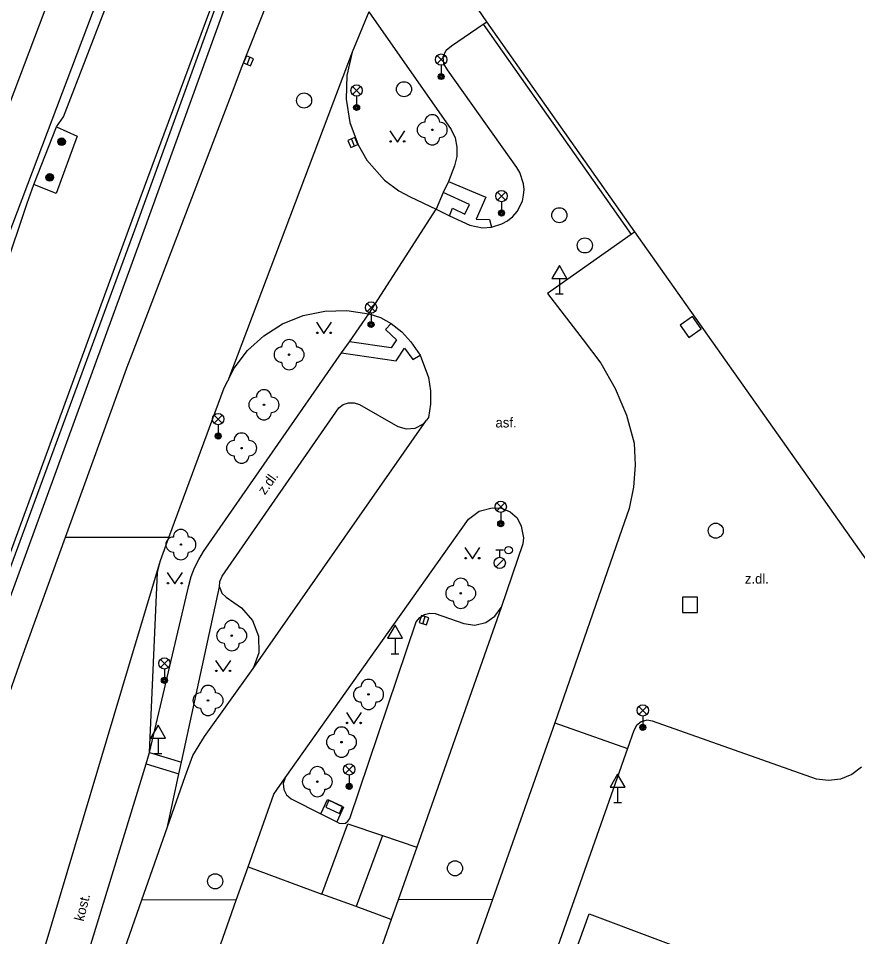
# Model space of a CAD drawing. Extents: x -596229 to -595156, y -1161237 to -1159376.
# Drawn here: x -596062.5 to -596006.9, y -1160193.2 to -1160132.4 of the extents above; entities that cross this region are included whole.
import ezdxf

# ---------------------------------------------------------------- set-up
doc = ezdxf.new("R2010")
doc.units = 0
for name, color, linetype in [('Level 22', 7, 'Continuous'), ('Level 24', 7, 'Continuous'), ('Level 25', 7, 'Continuous'), ('Level 26', 7, 'Continuous'), ('Level 27', 7, 'Continuous'), ('Level 28', 7, 'Continuous'), ('Level 33', 7, 'Continuous'), ('Level 34', 7, 'Continuous'), ('Level 36', 7, 'Continuous'), ('Specificka linie pasportu komunikaci', 7, 'Continuous'), ('TM - budovy zdene_ betonove - VP', 7, 'Continuous'), ('TM - CD - osa koleji', 7, 'Continuous'), ('TM - chodniky - VP', 7, 'Continuous'), ('TM - dolni hrana svahu', 7, 'Continuous'), ('TM - horni hrana svahu', 7, 'Continuous'), ('TM - komunikace - VP', 7, 'Continuous'), ('TM - letecke snimky - pomocna linie', 7, 'Continuous'), ('TM - plot drateny_ kovovy - VP', 7, 'Continuous'), ('TM - popis povrchu', 7, 'Continuous'), ('TM - rozhrani ploch obecne - VP', 7, 'Continuous')]:
    doc.layers.add(name, color=color, linetype=linetype)

msp = doc.modelspace()

# ---------------------------------------------------------------- linework, layer by layer
at = {"layer": 'Level 22'}
for centre in [(-596035.07, -1160139.78), (-596044.55, -1160154.68), (-596046.22, -1160158), (-596047.7, -1160160.87), (-596051.72, -1160167.26), (-596033.18, -1160170.49), (-596048.35, -1160173.29), (-596039.29, -1160177.19), (-596049.92, -1160177.59), (-596041.08, -1160180.35), (-596042.68, -1160182.97)]:
    msp.add_circle(centre, 0.05, dxfattribs=at)
for centre, start, end in [((-596035.07, -1160139.28), 0, 180), ((-596035.57, -1160139.78), 90, 270), ((-596034.57, -1160139.78), 270, 90), ((-596035.07, -1160140.28), 180, 0), ((-596044.55, -1160154.18), 0, 180), ((-596045.05, -1160154.68), 90, 270), ((-596044.05, -1160154.68), 270, 90), ((-596044.55, -1160155.18), 180, 0), ((-596046.22, -1160157.5), 0, 180), ((-596046.72, -1160158), 90, 270), ((-596045.72, -1160158), 270, 90), ((-596046.22, -1160158.5), 180, 0), ((-596048.2, -1160160.87), 90, 270), ((-596047.7, -1160160.37), 0, 180), ((-596047.2, -1160160.87), 270, 90), ((-596047.7, -1160161.37), 180, 0), ((-596051.72, -1160166.76), 0, 180), ((-596052.22, -1160167.26), 90, 270), ((-596051.22, -1160167.26), 270, 90), ((-596051.72, -1160167.76), 180, 0), ((-596033.18, -1160169.99), 0, 180), ((-596033.68, -1160170.49), 90, 270), ((-596032.68, -1160170.49), 270, 90), ((-596033.18, -1160170.99), 180, 0), ((-596048.35, -1160172.79), 0, 180), ((-596048.85, -1160173.29), 90, 270), ((-596047.85, -1160173.29), 270, 90), ((-596048.35, -1160173.79), 180, 0), ((-596039.29, -1160176.69), 0, 180), ((-596049.92, -1160177.09), 0, 180), ((-596039.79, -1160177.19), 90, 270), ((-596038.79, -1160177.19), 270, 90), ((-596050.42, -1160177.59), 90, 270), ((-596049.42, -1160177.59), 270, 90), ((-596039.29, -1160177.69), 180, 0), ((-596049.92, -1160178.09), 180, 0), ((-596041.58, -1160180.35), 90, 270), ((-596041.08, -1160179.85), 0, 180), ((-596040.58, -1160180.35), 270, 90), ((-596041.08, -1160180.85), 180, 0), ((-596042.68, -1160182.47), 0, 180), ((-596043.18, -1160182.97), 90, 270), ((-596042.18, -1160182.97), 270, 90), ((-596042.68, -1160183.47), 180, 0)]:
    msp.add_arc(centre, 0.5, start, end, dxfattribs=at)
at = {"layer": 'Level 24'}
msp.add_lwpolyline([(-596042.129, -1160184.656), (-596041.222, -1160185.077), (-596041.011, -1160184.624), (-596041.918, -1160184.203)], close=True, dxfattribs=at)
at = {"layer": 'Level 25'}
for centre, radius in [((-596059.62, -1160140.57), 0.25), ((-596059.62, -1160140.57), 0.2), ((-596059.62, -1160140.57), 0.15), ((-596059.62, -1160140.57), 0.1), ((-596059.62, -1160140.57), 0.05), ((-596060.41, -1160142.93), 0.25), ((-596060.41, -1160142.93), 0.2), ((-596060.41, -1160142.93), 0.15), ((-596060.41, -1160142.93), 0.1), ((-596060.41, -1160142.93), 0.05)]:
    msp.add_circle(centre, radius, dxfattribs=at)
at = {"layer": 'Level 26'}
for points in [[(-596018.647, -1160152.721), (-596018.069, -1160153.537), (-596017.253, -1160152.959), (-596017.831, -1160152.143)], [(-596018.5, -1160171.75), (-596017.5, -1160171.75), (-596017.5, -1160170.75), (-596018.5, -1160170.75)]]:
    msp.add_lwpolyline(points, close=True, dxfattribs=at)
at = {"layer": 'Level 27'}
for p, q in [((-596047.336, -1160135.441), (-596047.144, -1160134.979)), ((-596040.425, -1160140.389), (-596040.235, -1160140.851)), ((-596035.697, -1160172.508), (-596035.543, -1160172.032))]:
    msp.add_line(p, q, dxfattribs=at)
for points in [[(-596047.104, -1160135.537), (-596046.913, -1160135.074), (-596047.376, -1160134.883), (-596047.567, -1160135.346)], [(-596040.656, -1160140.483), (-596040.467, -1160140.946), (-596040.004, -1160140.757), (-596040.193, -1160140.294)], [(-596035.46, -1160172.585), (-596035.305, -1160172.11), (-596035.78, -1160171.955), (-596035.935, -1160172.43)]]:
    msp.add_lwpolyline(points, close=True, dxfattribs=at)
for centre in [(-596036.94, -1160137.09), (-596043.56, -1160137.84), (-596026.65, -1160145.44), (-596024.96, -1160147.44), (-596016.29, -1160166.34), (-596033.56, -1160188.71), (-596049.45, -1160189.57)]:
    msp.add_circle(centre, 0.5, dxfattribs=at)
at = {"layer": 'Level 28'}
for p, q in [((-596030.85, -1160167.605), (-596030.35, -1160167.605)), ((-596030.6, -1160168.105), (-596030.6, -1160167.605)), ((-596030.858, -1160168.752), (-596030.328, -1160168.222))]:
    msp.add_line(p, q, dxfattribs=at)
for centre, radius in [((-596030.01, -1160167.63), 0.25), ((-596030.6, -1160168.48), 0.375)]:
    msp.add_circle(centre, radius, dxfattribs=at)
at = {"layer": 'Level 33'}
for p, q in [((-596034.745, -1160135.39), (-596034.215, -1160134.86)), ((-596034.745, -1160134.86), (-596034.215, -1160135.39)), ((-596034.48, -1160135.5), (-596034.48, -1160136.25)), ((-596040.345, -1160137.44), (-596039.815, -1160136.91)), ((-596040.345, -1160136.91), (-596039.815, -1160137.44)), ((-596040.08, -1160137.55), (-596040.08, -1160138.3)), ((-596030.745, -1160144.43), (-596030.215, -1160143.9)), ((-596030.745, -1160143.9), (-596030.215, -1160144.43)), ((-596030.48, -1160144.54), (-596030.48, -1160145.29)), ((-596039.385, -1160151.82), (-596038.855, -1160151.29)), ((-596039.385, -1160151.29), (-596038.855, -1160151.82)), ((-596039.12, -1160151.93), (-596039.12, -1160152.68)), ((-596049.515, -1160159.21), (-596048.985, -1160158.68)), ((-596049.515, -1160158.68), (-596048.985, -1160159.21)), ((-596049.25, -1160159.32), (-596049.25, -1160160.07)), ((-596030.795, -1160165.02), (-596030.265, -1160164.49)), ((-596030.795, -1160164.49), (-596030.265, -1160165.02)), ((-596030.53, -1160165.13), (-596030.53, -1160165.88)), ((-596053.075, -1160175.4), (-596052.545, -1160174.87)), ((-596053.075, -1160174.87), (-596052.545, -1160175.4)), ((-596052.81, -1160175.51), (-596052.81, -1160176.26)), ((-596021.385, -1160178.51), (-596020.855, -1160177.98)), ((-596021.385, -1160177.98), (-596020.855, -1160178.51)), ((-596021.12, -1160178.62), (-596021.12, -1160179.37)), ((-596040.835, -1160182.42), (-596040.305, -1160181.89)), ((-596040.835, -1160181.89), (-596040.305, -1160182.42)), ((-596040.57, -1160182.53), (-596040.57, -1160183.28))]:
    msp.add_line(p, q, dxfattribs=at)
for centre, radius in [((-596034.48, -1160135.125), 0.375), ((-596034.48, -1160136.25), 0.2), ((-596034.48, -1160136.25), 0.145), ((-596034.48, -1160136.25), 0.0876), ((-596040.08, -1160137.175), 0.375), ((-596040.08, -1160138.3), 0.2), ((-596040.08, -1160138.3), 0.145), ((-596040.08, -1160138.3), 0.0876), ((-596030.48, -1160144.165), 0.375), ((-596030.48, -1160145.29), 0.2), ((-596030.48, -1160145.29), 0.145), ((-596030.48, -1160145.29), 0.0876), ((-596039.12, -1160151.555), 0.375), ((-596039.12, -1160152.68), 0.2), ((-596039.12, -1160152.68), 0.145), ((-596039.12, -1160152.68), 0.0876), ((-596049.25, -1160158.945), 0.375), ((-596049.25, -1160160.07), 0.2), ((-596049.25, -1160160.07), 0.145), ((-596049.25, -1160160.07), 0.0876), ((-596030.53, -1160164.755), 0.375), ((-596030.53, -1160165.88), 0.2), ((-596030.53, -1160165.88), 0.145), ((-596030.53, -1160165.88), 0.0876), ((-596052.81, -1160175.135), 0.375), ((-596052.81, -1160176.26), 0.2), ((-596052.81, -1160176.26), 0.145), ((-596052.81, -1160176.26), 0.0876), ((-596021.12, -1160178.245), 0.375), ((-596021.12, -1160179.37), 0.2), ((-596021.12, -1160179.37), 0.145), ((-596021.12, -1160179.37), 0.0876), ((-596040.57, -1160182.155), 0.375), ((-596040.57, -1160183.28), 0.2), ((-596040.57, -1160183.28), 0.145), ((-596040.57, -1160183.28), 0.0876)]:
    msp.add_circle(centre, radius, dxfattribs=at)
at = {"layer": 'Level 34'}
for p, q in [((-596026.65, -1160149.632), (-596026.65, -1160150.65)), ((-596026.9, -1160150.65), (-596026.4, -1160150.65)), ((-596037.53, -1160173.472), (-596037.53, -1160174.49)), ((-596037.78, -1160174.49), (-596037.28, -1160174.49)), ((-596053.23, -1160180.092), (-596053.23, -1160181.11)), ((-596053.48, -1160181.11), (-596052.98, -1160181.11)), ((-596022.79, -1160183.342), (-596022.79, -1160184.36)), ((-596023.04, -1160184.36), (-596022.54, -1160184.36))]:
    msp.add_line(p, q, dxfattribs=at)
for points in [[(-596027.15, -1160149.632), (-596026.15, -1160149.632), (-596026.65, -1160148.766)], [(-596038.03, -1160173.472), (-596037.03, -1160173.472), (-596037.53, -1160172.606)], [(-596053.73, -1160180.092), (-596052.73, -1160180.092), (-596053.23, -1160179.226)], [(-596023.29, -1160183.342), (-596022.29, -1160183.342), (-596022.79, -1160182.476)]]:
    msp.add_lwpolyline(points, close=True, dxfattribs=at)
at = {"layer": 'Level 36'}
for points in [[(-596037.88, -1160139.85), (-596037.38, -1160140.6), (-596036.88, -1160139.85)], [(-596042.74, -1160152.53), (-596042.24, -1160153.28), (-596041.74, -1160152.53)], [(-596032.91, -1160167.46), (-596032.41, -1160168.21), (-596031.91, -1160167.46)], [(-596052.62, -1160169.12), (-596052.12, -1160169.87), (-596051.62, -1160169.12)], [(-596049.42, -1160174.93), (-596048.92, -1160175.68), (-596048.42, -1160174.93)], [(-596040.76, -1160178.38), (-596040.26, -1160179.13), (-596039.76, -1160178.38)]]:
    msp.add_lwpolyline(points, dxfattribs=at)
for centre in [(-596037.83, -1160140.55), (-596036.931, -1160140.55), (-596042.69, -1160153.23), (-596041.791, -1160153.23), (-596032.86, -1160168.16), (-596031.961, -1160168.16), (-596052.57, -1160169.82), (-596051.671, -1160169.82), (-596049.37, -1160175.63), (-596048.471, -1160175.63), (-596040.71, -1160179.08), (-596039.811, -1160179.08)]:
    msp.add_circle(centre, 0.05, dxfattribs=at)
at = {"layer": 'Specificka linie pasportu komunikaci'}
for points in [[(-596040.38, -1160134.64), (-596048.62, -1160156.41)], [(-596039.27, -1160151.97), (-596034.82, -1160145.03)], [(-596052.51, -1160166.79), (-596059.38, -1160166.79)], [(-596047.27, -1160188.62), (-596042.38, -1160190.42)], [(-596048.05, -1160190.81), (-596054.31, -1160190.8)], [(-596031.08, -1160190.78), (-596037.32, -1160190.8)]]:
    msp.add_lwpolyline(points, dxfattribs=at)
at = {"layer": 'TM - budovy zdene_ betonove - VP'}
for points in [[(-596031.46, -1160132.62), (-596033.18, -1160130.08)], [(-596021.64, -1160146.54), (-596031.46, -1160132.62)], [(-596001.03, -1160175.74), (-596021.64, -1160146.54)]]:
    msp.add_lwpolyline(points, dxfattribs=at)
at = {"layer": 'TM - CD - osa koleji'}
msp.add_lwpolyline([(-596084.42, -1160194.42), (-596074.83, -1160169.07), (-596070.37, -1160157.3), (-596057.12, -1160122.29), (-596048.16, -1160098.58)], dxfattribs=at)
at = {"layer": 'TM - chodniky - VP'}
for points in [[(-596095.93, -1160257.32), (-596087.32, -1160235.69), (-596074.07, -1160200.97), (-596054.23, -1160146.67), (-596047.25, -1160127.32), (-596046.88, -1160126.36), (-596041.44, -1160111.29)], [(-596039.27, -1160131.97), (-596033.81, -1160139.75), (-596033.55, -1160140.32), (-596033.43, -1160140.93), (-596033.44, -1160141.55), (-596033.59, -1160142.16), (-596034, -1160143.21)], [(-596034, -1160143.21), (-596034.35, -1160143.93)], [(-596034.35, -1160143.93), (-596034.82, -1160145.03)], [(-596040.56, -1160153.83), (-596039.27, -1160151.97)], [(-596041.07, -1160154.56), (-596040.56, -1160153.83)], [(-596051.2, -1160169.98), (-596051.03, -1160169.38), (-596050.81, -1160168.8), (-596050.54, -1160168.24), (-596050.22, -1160167.71), (-596041.07, -1160154.56)], [(-596053.8, -1160181.04), (-596051.2, -1160169.98)], [(-596051.68, -1160181.68), (-596049.16, -1160170.07)], [(-596020.48, -1160178.95), (-596020.86, -1160178.9), (-596021.23, -1160179.01), (-596021.53, -1160179.24), (-596021.72, -1160179.58), (-596022.14, -1160180.77)], [(-596006.64, -1160182.01), (-596007.28, -1160182.49), (-596008.02, -1160182.8), (-596008.81, -1160182.9), (-596009.61, -1160182.8), (-596020.48, -1160178.95)], [(-596051.85, -1160182.44), (-596051.68, -1160181.68)], [(-596052.61, -1160185.97), (-596051.85, -1160182.44)]]:
    msp.add_lwpolyline(points, dxfattribs=at)
at = {"layer": 'TM - dolni hrana svahu'}
msp.add_lwpolyline([(-596096.39, -1160257.2), (-596096.64, -1160257.13), (-596087.8, -1160234.01), (-596074.72, -1160199.7), (-596054.7, -1160145.1), (-596047.63, -1160126.05), (-596038.24, -1160100.81)], dxfattribs=at)
at = {"layer": 'TM - horni hrana svahu'}
for points in [[(-596059.97, -1160139.58), (-596059.5, -1160138.92), (-596045.84, -1160103.57)], [(-596105.14, -1160259.96), (-596103.23, -1160259.56), (-596094.91, -1160233.83), (-596081.33, -1160196.47), (-596067.97, -1160162.7), (-596061.9, -1160144.65), (-596061.47, -1160143.41)]]:
    msp.add_lwpolyline(points, dxfattribs=at)
at = {"layer": 'TM - komunikace - VP'}
for points in [[(-596040.06, -1160116.38), (-596047.73, -1160135.7), (-596048.22, -1160137), (-596055.02, -1160154.78), (-596055.26, -1160155.4), (-596059.38, -1160166.79)], [(-596039.27, -1160131.97), (-596040.38, -1160134.64)], [(-596034.06, -1160135.8), (-596034.31, -1160135.4), (-596034.34, -1160134.94), (-596034.15, -1160134.5), (-596033.79, -1160134.21), (-596031.7, -1160132.79)], [(-596031.7, -1160132.79), (-596031.46, -1160132.62)], [(-596040.38, -1160134.64), (-596040.73, -1160136.18), (-596040.78, -1160137.75), (-596040.53, -1160139.3), (-596039.98, -1160140.78), (-596039.4, -1160141.8), (-596038.23, -1160143.12), (-596037.28, -1160143.82), (-596036.53, -1160144.23), (-596034.82, -1160145.03)], [(-596031.15, -1160146.23), (-596030.46, -1160146.01), (-596030.08, -1160145.8), (-596029.74, -1160145.52), (-596029.44, -1160145.2), (-596029.1, -1160144.5), (-596029.02, -1160144.12), (-596028.99, -1160143.74), (-596029.02, -1160143.35), (-596029.26, -1160142.61), (-596029.46, -1160142.28), (-596034.06, -1160135.8)], [(-596034.82, -1160145.03), (-596033.92, -1160145.47)], [(-596033.92, -1160145.47), (-596032.59, -1160146.1), (-596031.73, -1160146.27), (-596031.15, -1160146.23)], [(-596021.9, -1160146.72), (-596027.44, -1160150.62), (-596025.07, -1160153.7), (-596023.91, -1160155.24), (-596022.95, -1160156.91), (-596022.21, -1160158.68), (-596021.7, -1160160.54)], [(-596021.64, -1160146.54), (-596021.9, -1160146.72)], [(-596048.62, -1160156.41), (-596048.19, -1160155.57), (-596047.3, -1160154.41), (-596046.22, -1160153.42), (-596044.98, -1160152.64), (-596043.62, -1160152.09), (-596042.18, -1160151.79), (-596040.72, -1160151.75), (-596039.27, -1160151.97)], [(-596039.27, -1160151.97), (-596038.49, -1160152.21), (-596037.78, -1160152.62)], [(-596037.78, -1160152.62), (-596037.08, -1160153.17), (-596036.48, -1160153.82), (-596035.88, -1160154.72)], [(-596035.88, -1160154.72), (-596035.32, -1160156.2), (-596035.19, -1160157.07), (-596035.19, -1160157.96), (-596035.32, -1160158.84), (-596035.44, -1160159.01)], [(-596048.86, -1160156.87), (-596048.62, -1160156.41)], [(-596052.51, -1160166.79), (-596048.86, -1160156.87)], [(-596041.26, -1160158.21), (-596040.97, -1160157.99), (-596040.62, -1160157.86), (-596040.24, -1160157.86), (-596039.89, -1160157.97), (-596037.34, -1160159.43), (-596036.79, -1160159.6), (-596036.21, -1160159.55), (-596035.69, -1160159.28), (-596035.44, -1160159.01)], [(-596049.16, -1160170.07), (-596049.15, -1160169.71), (-596048.99, -1160169.35), (-596041.26, -1160158.21)], [(-596021.7, -1160160.54), (-596021.62, -1160162), (-596021.73, -1160163.45), (-596022.03, -1160164.88), (-596022.51, -1160166.26), (-596026.95, -1160179.07)], [(-596032.67, -1160165.58), (-596031.96, -1160165.04), (-596031.09, -1160164.82), (-596030.48, -1160164.84), (-596029.91, -1160165.08), (-596029.45, -1160165.49), (-596029.17, -1160166.04), (-596029.03, -1160166.82), (-596029.06, -1160167.22)], [(-596044.82, -1160182.71), (-596032.67, -1160165.58)], [(-596059.38, -1160166.79), (-596062.27, -1160174.79), (-596063.09, -1160177.13), (-596063.96, -1160179.71), (-596067.99, -1160193.77), (-596069.27, -1160198.27), (-596072.98, -1160212.32), (-596077.64, -1160230.11), (-596078.69, -1160234.05)], [(-596053.07, -1160168.32), (-596052.51, -1160166.79)], [(-596029.06, -1160167.22), (-596030.5, -1160171.42)], [(-596053.8, -1160181.04), (-596053.27, -1160169.11), (-596053.07, -1160168.32)], [(-596049.16, -1160170.07), (-596049, -1160170.47), (-596048.72, -1160170.74), (-596047.71, -1160171.46), (-596046.97, -1160172.29), (-596046.57, -1160173.32), (-596046.56, -1160174.43), (-596046.93, -1160175.47)], [(-596036.14, -1160172.37), (-596035.9, -1160172.09), (-596035.59, -1160171.9), (-596035.24, -1160171.81), (-596034.87, -1160171.83), (-596032.97, -1160172.49), (-596032.25, -1160172.59), (-596031.53, -1160172.42), (-596030.93, -1160172.01), (-596030.5, -1160171.42)], [(-596040.53, -1160185.41), (-596036.14, -1160172.37)], [(-596052.61, -1160185.97), (-596051.43, -1160182.63), (-596050.92, -1160181.24), (-596050.15, -1160179.98), (-596046.93, -1160175.47)], [(-596026.95, -1160179.07), (-596022.14, -1160180.77)], [(-596054.03, -1160181.78), (-596053.8, -1160181.04)], [(-596022.14, -1160180.77), (-596027.17, -1160195.05)], [(-596059.01, -1160198.08), (-596054.03, -1160181.78)], [(-596044.82, -1160182.71), (-596044.94, -1160183.09), (-596044.91, -1160183.49), (-596044.73, -1160183.85), (-596044.42, -1160184.11), (-596042.45, -1160185.11)], [(-596042.45, -1160185.11), (-596041.4, -1160185.63)], [(-596041.4, -1160185.63), (-596041.23, -1160185.72), (-596041.02, -1160185.75), (-596040.82, -1160185.71), (-596040.65, -1160185.59), (-596040.53, -1160185.41)], [(-596054.31, -1160190.8), (-596052.61, -1160185.97)], [(-596066.55, -1160225.41), (-596060.42, -1160208.12), (-596056.72, -1160197.68), (-596054.31, -1160190.8)]]:
    msp.add_lwpolyline(points, dxfattribs=at)
at = {"layer": 'TM - letecke snimky - pomocna linie'}
msp.add_lwpolyline([(-596029.92, -1160055.22), (-596051.13, -1160114.92), (-596054.31, -1160123.35), (-596067.56, -1160158.36), (-596072.02, -1160170.13), (-596081.52, -1160195.23), (-596081.61, -1160195.46), (-596082.26, -1160197.2), (-596082.8, -1160198.62), (-596091.2, -1160220.83), (-596091.58, -1160221.83), (-596106.63, -1160259.48)], dxfattribs=at)
at = {"layer": 'TM - plot drateny_ kovovy - VP'}
for points in [[(-596054.76, -1160146.4), (-596046.91, -1160124.72), (-596038.13, -1160101.5)], [(-596074.31, -1160199.41), (-596054.76, -1160146.4)], [(-596036.94, -1160227.72), (-596031.52, -1160210.68), (-596024.68, -1160191.73), (-596007.09, -1160198.32)]]:
    msp.add_lwpolyline(points, dxfattribs=at)
at = {"layer": 'TM - rozhrani ploch obecne - VP'}
for points in [[(-596031.7, -1160132.79), (-596021.9, -1160146.72)], [(-596059.97, -1160139.58), (-596058.58, -1160140.19), (-596059.98, -1160144), (-596061.47, -1160143.41)], [(-596061.47, -1160143.41), (-596059.97, -1160139.58)], [(-596034, -1160143.21), (-596031.53, -1160144.25), (-596032.15, -1160145.69), (-596031.27, -1160145.72), (-596031.15, -1160146.23)], [(-596033.92, -1160145.47), (-596033.72, -1160144.98), (-596032.91, -1160145.36), (-596032.6, -1160144.73), (-596034.35, -1160143.93)], [(-596037.78, -1160152.62), (-596038.16, -1160153.02), (-596037.44, -1160153.7), (-596037.78, -1160154.23), (-596040.56, -1160153.83)], [(-596041.07, -1160154.56), (-596037.45, -1160155.09), (-596036.9, -1160154.24), (-596036.35, -1160154.99), (-596035.88, -1160154.72)], [(-596046.93, -1160175.47), (-596035.44, -1160159.01)], [(-596066.29, -1160212.43), (-596061.28, -1160195.8), (-596055.64, -1160176.87), (-596053.07, -1160168.32)], [(-596030.5, -1160171.42), (-596036.09, -1160187.3)], [(-596026.95, -1160179.07), (-596031.08, -1160190.78)], [(-596053.8, -1160181.04), (-596051.68, -1160181.68)], [(-596054.03, -1160181.78), (-596051.85, -1160182.44)], [(-596047.27, -1160188.62), (-596045.57, -1160183.79), (-596044.82, -1160182.71)], [(-596042.45, -1160185.11), (-596042.01, -1160184.15), (-596040.95, -1160184.65), (-596041.4, -1160185.63)], [(-596042.38, -1160190.42), (-596040.66, -1160185.76), (-596038.37, -1160186.53)], [(-596038.37, -1160186.53), (-596040.11, -1160191.25)], [(-596038.37, -1160186.53), (-596036.09, -1160187.3)], [(-596036.09, -1160187.3), (-596037.32, -1160190.8)], [(-596048.05, -1160190.81), (-596047.27, -1160188.62)], [(-596052.15, -1160202.45), (-596048.05, -1160190.81)], [(-596040.11, -1160191.25), (-596042.38, -1160190.42)], [(-596037.32, -1160190.8), (-596037.78, -1160192.11)], [(-596031.08, -1160190.78), (-596032.84, -1160195.77)], [(-596037.78, -1160192.11), (-596040.11, -1160191.25)], [(-596037.78, -1160192.11), (-596041.41, -1160202.44)]]:
    msp.add_lwpolyline(points, dxfattribs=at)

# ---------------------------------------------------------------- texts
at = {"layer": 'TM - popis povrchu'}
for s, p in [('asf.', (-596030.88, -1160159.5)), ('z.dl.', (-596014.36, -1160169.85))]:
    msp.add_text(s, height=0.65, dxfattribs=at).set_placement(p)
for s, rotation, p in [('z.dl.', 54.19, (-596046.16, -1160164.01)), ('kost.', 75.97, (-596058.17, -1160192.26))]:
    msp.add_text(s, height=0.65, rotation=rotation, dxfattribs=at).set_placement(p)

doc.saveas('drawing.dxf')
